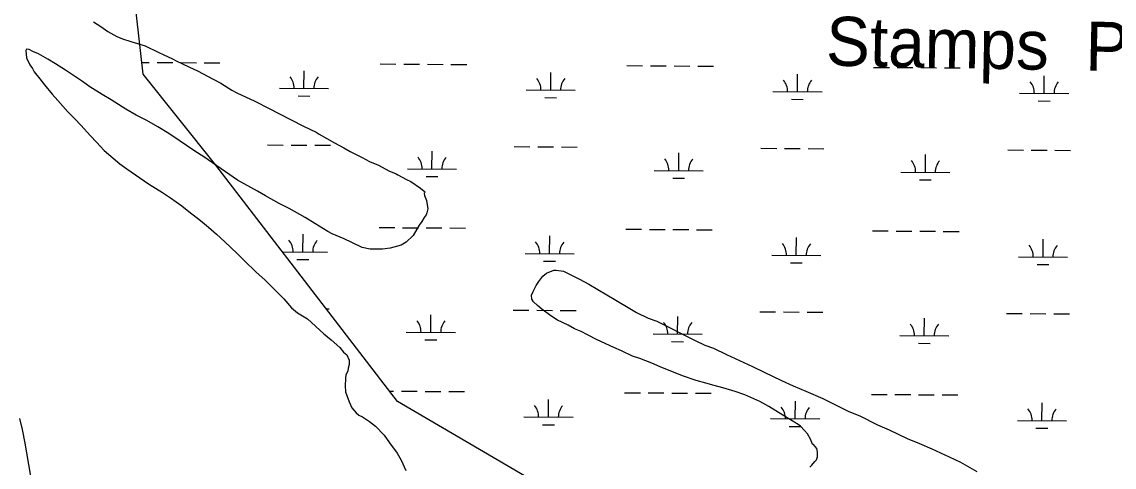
# Model space of a CAD drawing. Extents: x 3172231 to 3210228, y 940198 to 965780.
# Drawn here: x 3198700 to 3200922, y 947416 to 948322 of the extents above; entities that cross this region are included whole.
import ezdxf

# ---------------------------------------------------------------- set-up
doc = ezdxf.new("R2010")
doc.units = 0
for name, color, linetype in [('V-BLDG-IDEN', 7, 'Continuous'), ('V-ROAD-CNTR', 7, 'Continuous'), ('V-SITE-VEGE', 7, 'Continuous'), ('V-WETL-SWMP', 7, 'Continuous')]:
    doc.layers.add(name, color=color, linetype=linetype)

msp = doc.modelspace()

# ---------------------------------------------------------------- linework, layer by layer
at = {"layer": 'V-ROAD-CNTR'}
msp.add_lwpolyline([(3199483.06, 946772.332), (3199385.543, 946826.658), (3199228.76, 946915.512), (3199137.681, 946968.473), (3199035.521, 947022.836), (3198993.054, 947041.6), (3198943.959, 947059.703), (3198921.535, 947069.68), (3198896.532, 947083.87), (3198871.825, 947098.763), (3198852.553, 947111.959), (3198838.687, 947122.471), (3198801.475, 947157.702), (3198783.908, 947177.762), (3198773.232, 947193.144), (3198766.576, 947205.771), (3198757.997, 947224.352), (3198750.087, 947245.362), (3198742.773, 947270.18), (3198731.993, 947320.136), (3198717.416, 947401.442), (3198706.519, 947464.724), (3198700.712, 947492.665), (3198695.302, 947515.267)], dxfattribs=at)
at = {"layer": 'V-SITE-VEGE'}
for p, q in [((3198845.396, 948321.896), (3198860.539, 948312.414)), ((3198860.539, 948312.414), (3198874.232, 948302.217)), ((3198874.232, 948302.217), (3198892.987, 948291.993)), ((3198892.987, 948291.993), (3198904.538, 948287.594)), ((3198709.114, 948266.166), (3198707.654, 948263.28)), ((3198714.174, 948265.416), (3198709.114, 948266.166)), ((3198904.538, 948287.594), (3198921.145, 948281.722)), ((3198921.145, 948281.722), (3198950.757, 948272.891)), ((3198950.757, 948272.891), (3198978.182, 948259.731)), ((3198707.654, 948263.28), (3198709.026, 948248.807)), ((3198709.026, 948248.807), (3198716.186, 948234.303)), ((3198722.112, 948261.76), (3198714.174, 948265.416)), ((3198733.661, 948256.638), (3198722.112, 948261.76)), ((3198752.413, 948245.694), (3198733.661, 948256.638)), ((3198768.278, 948236.205), (3198752.413, 948245.694)), ((3198978.182, 948259.731), (3198986.839, 948255.344)), ((3198986.839, 948255.344), (3199006.328, 948246.564)), ((3199006.328, 948246.564), (3199013.543, 948242.911)), ((3198716.186, 948234.303), (3198721.211, 948227.043)), ((3198721.211, 948227.043), (3198724.795, 948220.514)), ((3198788.472, 948223.803), (3198768.278, 948236.205)), ((3198800.727, 948215.785), (3198788.472, 948223.803)), ((3199013.543, 948242.911), (3199039.52, 948230.481)), ((3199039.52, 948230.481), (3199058.283, 948221.706)), ((3199058.283, 948221.706), (3199087.138, 948205.645)), ((3198724.795, 948220.514), (3198736.297, 948205.985)), ((3198736.297, 948205.985), (3198745.638, 948193.642)), ((3198823.075, 948200.48), (3198800.727, 948215.785)), ((3198838.209, 948189.552), (3198823.075, 948200.48)), ((3199087.138, 948205.645), (3199104.456, 948196.874)), ((3198745.638, 948193.642), (3198761.455, 948174.751)), ((3198862.726, 948174.235), (3198838.209, 948189.552)), ((3199104.456, 948196.874), (3199126.808, 948183.015)), ((3199126.808, 948183.015), (3199136.906, 948177.178)), ((3199136.906, 948177.178), (3199173.713, 948160.352)), ((3198761.455, 948174.751), (3198772.962, 948161.673)), ((3198772.962, 948161.673), (3198793.102, 948139.145)), ((3198881.48, 948163.288), (3198862.726, 948174.235)), ((3198911.04, 948144.33), (3198881.48, 948163.288)), ((3199173.713, 948160.352), (3199202.573, 948145.735)), ((3198793.102, 948139.145), (3198807.496, 948124.604)), ((3198931.957, 948131.925), (3198911.04, 948144.33)), ((3199202.573, 948145.735), (3199222.054, 948135.509)), ((3199222.054, 948135.509), (3199272.56, 948109.934)), ((3198807.496, 948124.604), (3198819.728, 948111.519)), ((3198819.728, 948111.519), (3198839.147, 948089.718)), ((3198953.602, 948120.964), (3198931.957, 948131.925)), ((3198975.962, 948108.554), (3198953.602, 948120.964)), ((3198839.147, 948089.718), (3198851.382, 948077.358)), ((3198998.318, 948094.695), (3198975.962, 948108.554)), ((3199019.949, 948080.84), (3198998.318, 948094.695)), ((3199272.56, 948109.934), (3199298.538, 948097.503)), ((3199298.538, 948097.503), (3199304.304, 948093.132)), ((3199304.304, 948093.132), (3199335.318, 948075.614)), ((3198851.382, 948077.358), (3198867.207, 948059.918)), ((3199051.666, 948058.976), (3199019.949, 948080.84)), ((3199335.318, 948075.614), (3199354.799, 948065.386)), ((3198867.207, 948059.918), (3198898.902, 948032.991)), ((3199069.691, 948047.31), (3199051.666, 948058.976)), ((3199096.364, 948029.089), (3199069.691, 948047.31)), ((3199354.799, 948065.386), (3199367.781, 948058.087)), ((3199367.781, 948058.087), (3199391.591, 948045.668)), ((3199391.591, 948045.668), (3199406.74, 948037.635)), ((3198898.902, 948032.991), (3198913.314, 948022.789)), ((3198913.314, 948022.789), (3198957.284, 947992.182)), ((3199113.661, 948016.703), (3199096.364, 948029.089)), ((3199406.74, 948037.635), (3199424.785, 948030.308)), ((3199424.785, 948030.308), (3199446.431, 948018.622)), ((3199138.172, 947999.942), (3199113.661, 948016.703)), ((3199179.29, 947977.305), (3199138.172, 947999.942)), ((3199446.431, 948018.622), (3199460.867, 948012.76)), ((3199460.867, 948012.76), (3199464.474, 948010.573)), ((3199464.474, 948010.573), (3199481.787, 948001.081)), ((3199481.787, 948001.081), (3199491.171, 947997.415)), ((3198957.284, 947992.182), (3198985.407, 947974.678)), ((3199195.155, 947967.819), (3199179.29, 947977.305)), ((3199491.171, 947997.415), (3199510.633, 947983.572)), ((3199510.633, 947983.572), (3199517.836, 947977.748)), ((3199517.836, 947977.748), (3199519.997, 947975.567)), ((3198985.407, 947974.678), (3199001.992, 947963.742)), ((3199001.992, 947963.742), (3199025.057, 947947.71)), ((3199223.291, 947952.486), (3199195.155, 947967.819)), ((3199519.997, 947975.567), (3199517.816, 947973.408)), ((3199517.816, 947973.408), (3199518.514, 947968.339)), ((3199518.514, 947968.339), (3199522.801, 947958.194)), ((3199522.801, 947958.194), (3199525.608, 947941.539)), ((3199025.057, 947947.71), (3199039.464, 947936.063)), ((3199039.464, 947936.063), (3199063.244, 947917.856)), ((3199243.492, 947942.256), (3199223.291, 947952.486)), ((3199275.953, 947924.004), (3199243.492, 947942.256)), ((3199523.399, 947933.593), (3199521.93, 947929.259)), ((3199525.608, 947941.539), (3199523.399, 947933.593)), ((3199063.244, 947917.856), (3199079.087, 947904.03)), ((3199295.419, 947911.608), (3199275.953, 947924.004)), ((3199322.103, 947895.557), (3199295.419, 947911.608)), ((3199513.179, 947915.56), (3199508.08, 947908.351)), ((3199518.287, 947924.215), (3199513.179, 947915.56)), ((3199521.93, 947929.259), (3199518.287, 947924.215)), ((3199079.087, 947904.03), (3199095.655, 947890.2)), ((3199095.655, 947890.2), (3199112.211, 947874.203)), ((3199330.758, 947890.45), (3199322.103, 947895.557)), ((3199355.301, 947880.195), (3199330.758, 947890.45)), ((3199508.08, 947908.351), (3199495.675, 947887.437)), ((3199112.211, 947874.203), (3199137.41, 947850.925)), ((3199371.179, 947872.882), (3199355.301, 947880.195)), ((3199392.101, 947862.648), (3199371.179, 947872.882)), ((3199470.98, 947867.309), (3199448.522, 947861.636)), ((3199481.136, 947873.767), (3199470.98, 947867.309)), ((3199495.675, 947887.437), (3199481.136, 947873.767)), ((3199137.41, 947850.925), (3199152.526, 947835.658)), ((3199408.002, 947859.672), (3199392.101, 947862.648)), ((3199433.321, 947859.543), (3199408.002, 947859.672)), ((3199448.522, 947861.636), (3199433.321, 947859.543)), ((3199152.526, 947835.658), (3199176.277, 947812.388)), ((3199176.277, 947812.388), (3199193.56, 947797.108)), ((3199751.275, 947793.538), (3199759.287, 947804.35)), ((3199759.287, 947804.35), (3199766.554, 947810.824)), ((3199766.554, 947810.824), (3199781.774, 947816.531)), ((3199781.774, 947816.531), (3199786.837, 947816.507)), ((3199786.837, 947816.507), (3199801.298, 947814.985)), ((3199801.298, 947814.985), (3199812.12, 947809.142)), ((3199812.12, 947809.142), (3199833.765, 947798.181)), ((3199193.56, 947797.108), (3199218.75, 947771.662)), ((3199739.598, 947773.343), (3199746.172, 947785.609)), ((3199746.172, 947785.609), (3199751.275, 947793.538)), ((3199833.765, 947798.181), (3199853.243, 947787.956)), ((3199853.243, 947787.956), (3199908.06, 947755.847)), ((3199218.75, 947771.662), (3199232.427, 947758.571)), ((3199232.427, 947758.571), (3199248.25, 947740.405)), ((3199736.667, 947766.126), (3199739.598, 947773.343)), ((3199737.345, 947757.438), (3199736.667, 947766.126)), ((3199740.214, 947752.363), (3199737.345, 947757.438)), ((3199908.06, 947755.847), (3199936.183, 947739.066)), ((3199248.25, 947740.405), (3199260.495, 947730.212)), ((3199748.859, 947745.085), (3199740.214, 947752.363)), ((3199757.497, 947737.083), (3199748.859, 947745.085)), ((3199775.516, 947723.97), (3199757.497, 947737.083)), ((3199936.183, 947739.066), (3199949.884, 947730.315)), ((3199260.495, 947730.212), (3199280.686, 947717.816)), ((3199280.686, 947717.816), (3199313.806, 947687.264)), ((3199789.215, 947715.221), (3199775.516, 947723.97)), ((3199810.864, 947704.983), (3199789.215, 947715.221)), ((3199949.884, 947730.315), (3199973.701, 947719.341)), ((3199973.701, 947719.341), (3199991.029, 947712.743)), ((3199991.029, 947712.743), (3200019.891, 947698.851)), ((3199823.848, 947697.682), (3199810.864, 947704.983)), ((3199837.564, 947691.824), (3199823.848, 947697.682)), ((3199850.55, 947685.248), (3199837.564, 947691.824)), ((3200019.891, 947698.851), (3200037.93, 947689.355)), ((3200037.93, 947689.355), (3200068.232, 947674.011)), ((3199313.806, 947687.264), (3199328.935, 947674.89)), ((3199328.935, 947674.89), (3199346.218, 947659.609)), ((3199870.029, 947675.021), (3199850.55, 947685.248)), ((3199903.95, 947659.657), (3199870.029, 947675.021)), ((3200068.232, 947674.011), (3200089.163, 947664.498)), ((3199346.218, 947659.609), (3199354.127, 947650.164)), ((3199354.127, 947650.164), (3199360.607, 947644.346)), ((3199360.607, 947644.346), (3199365.617, 947633.469)), ((3199919.105, 947652.345), (3199903.95, 947659.657)), ((3199941.477, 947642.103), (3199919.105, 947652.345)), ((3200089.163, 947664.498), (3200106.491, 947657.897)), ((3200106.491, 947657.897), (3200133.193, 947645.466)), ((3200133.193, 947645.466), (3200185.871, 947620.601)), ((3199365.572, 947624.787), (3199363.364, 947617.564)), ((3199365.617, 947633.469), (3199365.572, 947624.787)), ((3199956.643, 947636.963), (3199941.477, 947642.103)), ((3199981.188, 947627.433), (3199956.643, 947636.963)), ((3199997.787, 947620.118), (3199981.188, 947627.433)), ((3199358.954, 947603.842), (3199358.195, 947596.613)), ((3199362.608, 947611.06), (3199358.954, 947603.842)), ((3199363.364, 947617.564), (3199362.608, 947611.06)), ((3200043.269, 947601.799), (3199997.787, 947620.118)), ((3200071.431, 947592.251), (3200043.269, 947601.799)), ((3200185.871, 947620.601), (3200209.683, 947608.905)), ((3200209.683, 947608.905), (3200245.044, 947592.089)), ((3199358.195, 947596.613), (3199357.394, 947581.425)), ((3199357.394, 947581.425), (3199358.053, 947569.125)), ((3200090.936, 947587.088), (3200071.431, 947592.251)), ((3200108.273, 947581.935), (3200090.936, 947587.088)), ((3200125.611, 947577.505), (3200108.273, 947581.935)), ((3200150.891, 947570.143), (3200125.611, 947577.505)), ((3200245.044, 947592.089), (3200268.86, 947581.116)), ((3200268.86, 947581.116), (3200294.127, 947570.859)), ((3199358.053, 947569.125), (3199365.184, 947548.833)), ((3200170.386, 947562.811), (3200150.891, 947570.143)), ((3200200.701, 947549.634), (3200170.386, 947562.811)), ((3200294.127, 947570.859), (3200328.771, 947555.491)), ((3200328.771, 947555.491), (3200382.168, 947529.176)), ((3199365.184, 947548.833), (3199370.909, 947536.506)), ((3199370.909, 947536.506), (3199379.537, 947526.336)), ((3200219.456, 947539.41), (3200200.701, 947549.634)), ((3200247.58, 947521.906), (3200219.456, 947539.41)), ((3199379.537, 947526.336), (3199385.302, 947521.965)), ((3199385.302, 947521.965), (3199392.517, 947518.312)), ((3199392.517, 947518.312), (3199406.935, 947508.836)), ((3200263.445, 947512.422), (3200247.58, 947521.906)), ((3200278.588, 947502.94), (3200263.445, 947512.422)), ((3200382.168, 947529.176), (3200404.549, 947520.382)), ((3200404.549, 947520.382), (3200439.899, 947502.118)), ((3199406.935, 947508.836), (3199419.184, 947499.368)), ((3199419.184, 947499.368), (3199436.455, 947481.196)), ((3200283.635, 947499.296), (3200278.588, 947502.94)), ((3200291.546, 947490.578), (3200283.635, 947499.296)), ((3200298.024, 947484.032), (3200291.546, 947490.578)), ((3200439.899, 947502.118), (3200463.719, 947491.868)), ((3200463.719, 947491.868), (3200500.524, 947474.319)), ((3199436.455, 947481.196), (3199447.223, 947465.226)), ((3200303.756, 947473.151), (3200298.024, 947484.032)), ((3200308.045, 947463.004), (3200303.756, 947473.151)), ((3200500.524, 947474.319), (3200525.788, 947464.062)), ((3199447.223, 947465.226), (3199463.03, 947444.166)), ((3199463.03, 947444.166), (3199470.917, 947430.383)), ((3200310.212, 947462.268), (3200308.045, 947463.004)), ((3200316.679, 947454.279), (3200310.212, 947462.268)), ((3200318.09, 947447.039), (3200316.679, 947454.279)), ((3200318.039, 947436.91), (3200318.09, 947447.039)), ((3200525.788, 947464.062), (3200551.052, 947453.083)), ((3200551.052, 947453.083), (3200585.692, 947436.992)), ((3199470.917, 947430.383), (3199480.937, 947409.352)), ((3200306.38, 947420.331), (3200312.927, 947427.532)), ((3200312.927, 947427.532), (3200315.839, 947431.135)), ((3200315.839, 947431.135), (3200318.039, 947436.91)), ((3200585.692, 947436.992), (3200608.785, 947426.023)), ((3200608.785, 947426.023), (3200641.965, 947407.046)), ((3200302.74, 947416.01), (3200306.38, 947420.331))]:
    msp.add_line(p, q, dxfattribs=at)
at = {"layer": 'V-WETL-SWMP'}
for p, q in [((3198946.12, 948215.137), (3198909.156, 948547.948)), ((3198943.415, 948239.49), (3198958.598, 948239.386)), ((3198974.597, 948239.277), (3199006.596, 948239.06)), ((3199022.596, 948238.951), (3199054.595, 948238.733)), ((3199070.595, 948238.624), (3199102.594, 948238.406)), ((3199273.561, 948186.499), (3199273.806, 948222.498)), ((3199428.495, 948236.188), (3199460.494, 948235.97)), ((3199476.494, 948235.861), (3199508.493, 948235.643)), ((3199524.492, 948235.534), (3199556.492, 948235.316)), ((3199572.491, 948235.208), (3199604.491, 948234.99)), ((3199930.391, 948232.771), (3199962.39, 948232.553)), ((3199978.39, 948232.445), (3200010.389, 948232.227)), ((3200026.389, 948232.118), (3200058.388, 948231.9)), ((3200074.388, 948231.791), (3200106.387, 948231.573)), ((3200432.287, 948229.355), (3200464.287, 948229.137)), ((3200480.286, 948229.028), (3200512.286, 948228.81)), ((3200528.285, 948228.701), (3200560.284, 948228.483)), ((3200576.284, 948228.375), (3200608.283, 948228.157)), ((3199093.975, 948030.242), (3198946.12, 948215.137)), ((3199775.457, 948183.083), (3199775.702, 948219.082)), ((3200277.354, 948179.666), (3200277.599, 948215.665)), ((3200779.25, 948176.25), (3200779.495, 948212.249)), ((3199223.562, 948186.84), (3199323.56, 948186.159)), ((3199725.458, 948183.423), (3199825.456, 948182.742)), ((3200227.355, 948180.007), (3200327.352, 948179.326)), ((3199261.456, 948171.15), (3199285.456, 948170.987)), ((3199763.352, 948167.734), (3199787.352, 948167.57)), ((3200265.249, 948164.317), (3200289.248, 948164.154)), ((3200729.251, 948176.59), (3200829.249, 948175.909)), ((3200767.145, 948160.901), (3200791.145, 948160.737)), ((3199199.369, 948071.57), (3199231.368, 948071.352)), ((3199247.368, 948071.243), (3199279.367, 948071.025)), ((3199295.367, 948070.916), (3199327.366, 948070.698)), ((3199701.265, 948068.153), (3199733.264, 948067.935)), ((3199749.264, 948067.826), (3199781.263, 948067.609)), ((3199797.263, 948067.5), (3199829.262, 948067.282)), ((3199533.889, 948022.861), (3199534.134, 948058.861)), ((3200035.785, 948019.445), (3200036.03, 948055.444)), ((3200203.162, 948064.737), (3200235.161, 948064.519)), ((3200251.16, 948064.41), (3200283.16, 948064.192)), ((3200299.159, 948064.083), (3200331.159, 948063.865)), ((3200537.682, 948016.028), (3200537.927, 948052.028)), ((3200705.058, 948061.32), (3200737.057, 948061.102)), ((3200753.057, 948060.993), (3200785.056, 948060.776)), ((3200801.056, 948060.667), (3200833.055, 948060.449)), ((3199463.613, 947549.515), (3199093.975, 948030.242)), ((3199483.89, 948023.202), (3199583.888, 948022.521)), ((3199521.784, 948007.512), (3199545.784, 948007.349)), ((3199985.786, 948019.785), (3200085.784, 948019.105)), ((3200023.681, 948004.096), (3200047.68, 948003.933)), ((3200487.683, 948016.369), (3200587.681, 948015.688)), ((3200525.577, 948000.679), (3200549.576, 948000.516)), ((3199271.296, 947853.832), (3199271.541, 947889.831)), ((3199426.23, 947903.52), (3199458.229, 947903.303)), ((3199474.229, 947903.194), (3199506.228, 947902.976)), ((3199522.228, 947902.867), (3199554.227, 947902.649)), ((3199570.227, 947902.54), (3199602.226, 947902.322)), ((3199928.126, 947900.104), (3199960.126, 947899.886)), ((3199976.125, 947899.777), (3200008.125, 947899.559)), ((3200024.124, 947899.45), (3200056.124, 947899.233)), ((3200072.123, 947899.124), (3200104.122, 947898.906)), ((3200430.023, 947896.687), (3200462.022, 947896.47)), ((3200478.022, 947896.361), (3200510.021, 947896.143)), ((3200526.021, 947896.034), (3200558.02, 947895.816)), ((3200574.02, 947895.707), (3200606.019, 947895.489)), ((3199773.193, 947850.415), (3199773.438, 947886.415)), ((3200275.089, 947846.999), (3200275.334, 947882.998)), ((3200776.985, 947843.582), (3200777.23, 947879.582)), ((3199229.4, 947854.117), (3199321.295, 947853.492)), ((3199723.194, 947850.756), (3199823.192, 947850.075)), ((3200225.09, 947847.339), (3200325.088, 947846.659)), ((3200726.987, 947843.923), (3200826.984, 947843.242)), ((3199259.192, 947838.483), (3199283.191, 947838.32)), ((3199761.088, 947835.066), (3199785.087, 947834.903)), ((3200262.984, 947831.65), (3200286.984, 947831.487)), ((3200764.881, 947828.234), (3200788.88, 947828.07)), ((3199318.626, 947738.075), (3199325.101, 947738.031)), ((3199699.001, 947735.486), (3199731, 947735.268)), ((3199747, 947735.159), (3199778.999, 947734.941)), ((3199794.998, 947734.832), (3199826.998, 947734.614)), ((3199531.624, 947690.194), (3199531.87, 947726.193)), ((3200033.521, 947686.778), (3200033.766, 947722.777)), ((3200200.897, 947732.069), (3200232.896, 947731.851)), ((3200248.896, 947731.743), (3200280.895, 947731.525)), ((3200296.895, 947731.416), (3200328.894, 947731.198)), ((3200535.417, 947683.361), (3200535.662, 947719.36)), ((3200702.793, 947728.653), (3200734.793, 947728.435)), ((3200750.792, 947728.326), (3200782.792, 947728.108)), ((3200798.791, 947727.999), (3200830.79, 947727.782)), ((3199481.626, 947690.534), (3199581.623, 947689.854)), ((3199519.52, 947674.845), (3199543.519, 947674.682)), ((3199983.522, 947687.118), (3200083.52, 947686.437)), ((3200021.416, 947671.429), (3200045.416, 947671.265)), ((3200485.418, 947683.701), (3200585.416, 947683.021)), ((3200523.312, 947668.012), (3200547.312, 947667.849)), ((3199447.328, 947570.694), (3199455.965, 947570.635)), ((3199471.964, 947570.526), (3199503.964, 947570.309)), ((3199519.963, 947570.2), (3199551.963, 947569.982)), ((3199567.962, 947569.873), (3199599.962, 947569.655)), ((3199925.862, 947567.437), (3199957.861, 947567.219)), ((3199973.861, 947567.11), (3200005.86, 947566.892)), ((3200021.86, 947566.783), (3200053.859, 947566.565)), ((3200069.859, 947566.456), (3200101.858, 947566.239)), ((3200427.758, 947564.02), (3200459.758, 947563.802)), ((3200475.757, 947563.693), (3200507.756, 947563.476)), ((3200523.756, 947563.367), (3200555.755, 947563.149)), ((3200571.755, 947563.04), (3200603.754, 947562.822)), ((3199907.179, 947290.661), (3199463.613, 947549.515)), ((3199770.928, 947517.748), (3199771.173, 947553.747)), ((3200272.825, 947514.332), (3200273.07, 947550.331)), ((3200774.721, 947510.915), (3200774.966, 947546.914)), ((3199720.929, 947518.088), (3199820.927, 947517.408)), ((3200222.826, 947514.672), (3200322.823, 947513.991)), ((3200724.722, 947511.256), (3200824.72, 947510.575)), ((3199758.823, 947502.399), (3199782.823, 947502.236)), ((3200260.72, 947498.983), (3200284.719, 947498.819)), ((3200762.616, 947495.566), (3200786.616, 947495.403))]:
    msp.add_line(p, q, dxfattribs=at)
for centre, start, end in [((3199218.322, 948187.35), 358.838165, 40.381824), ((3199328.806, 948186.598), 138.838162, 180.381821), ((3199720.219, 948183.934), 358.838165, 40.381824), ((3199830.702, 948183.181), 138.838162, 180.381821), ((3200222.115, 948180.517), 358.838165, 40.381824), ((3200332.598, 948179.765), 138.838162, 180.381821), ((3200724.012, 948177.101), 358.838165, 40.381824), ((3200834.495, 948176.349), 138.838162, 180.381821), ((3199478.651, 948023.712), 358.838165, 40.381824), ((3199589.134, 948022.96), 138.838162, 180.381821), ((3199980.547, 948020.296), 358.838165, 40.381824), ((3200091.03, 948019.544), 138.838162, 180.381821), ((3200482.443, 948016.879), 358.838165, 40.381824), ((3200592.927, 948016.127), 138.838162, 180.381821), ((3199216.058, 947854.683), 358.838165, 40.381824), ((3199326.541, 947853.931), 138.838162, 180.381821), ((3199717.954, 947851.266), 358.838165, 40.381824), ((3199828.438, 947850.514), 138.838162, 180.381821), ((3200219.851, 947847.85), 358.838165, 40.381824), ((3200330.334, 947847.098), 138.838162, 180.381821), ((3200721.747, 947844.433), 358.838165, 40.381824), ((3200832.23, 947843.681), 138.838162, 180.381821), ((3199476.386, 947691.045), 358.838165, 40.381824), ((3199586.869, 947690.293), 138.838162, 180.381821), ((3199978.282, 947687.628), 358.838165, 40.381824), ((3200088.766, 947686.876), 138.838162, 180.381821), ((3200480.179, 947684.212), 358.838165, 40.381824), ((3200590.662, 947683.46), 138.838162, 180.381821), ((3199715.69, 947518.599), 358.838165, 40.381824), ((3199826.173, 947517.847), 138.838162, 180.381821), ((3200217.586, 947515.182), 358.838165, 40.381824), ((3200328.069, 947514.43), 138.838162, 180.381821), ((3200719.482, 947511.766), 358.838165, 40.381824), ((3200829.966, 947511.014), 138.838162, 180.381821)]:
    msp.add_arc(centre, 35.246, start, end, dxfattribs=at)

# ---------------------------------------------------------------- texts
at = {"layer": 'V-BLDG-IDEN'}
msp.add_text('Stamps  Plantation', height=99.9998, rotation=358.874298, dxfattribs=at).set_placement((3200334.795, 948233.057))

doc.saveas('drawing.dxf')
